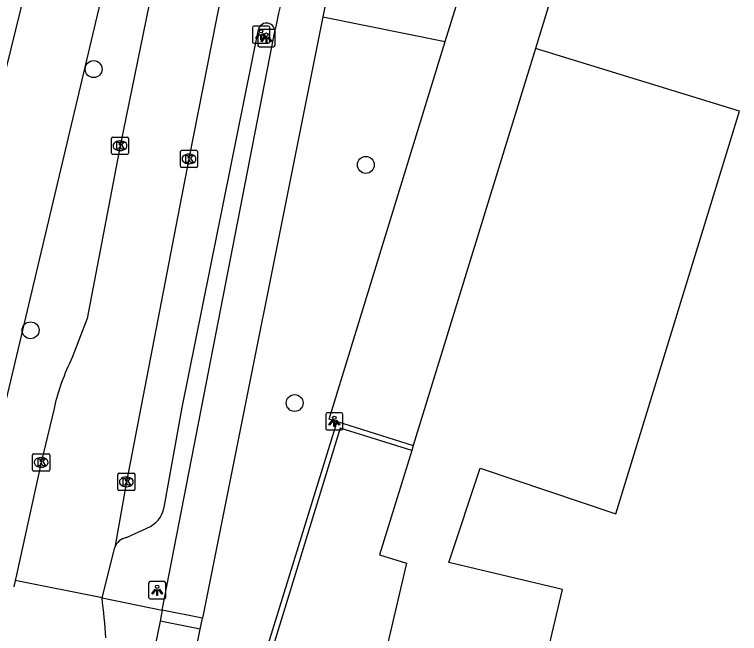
# Model space of a CAD drawing. Extents: x 163010 to 163853, y 382793 to 383982.
# Drawn here: x 163161.55 to 163203.53, y 382898.36 to 382934.19 of the extents above; entities that cross this region are included whole.
import ezdxf

# ---------------------------------------------------------------- set-up
doc = ezdxf.new("R2010")
doc.units = 0
for name, color, linetype in [('IMGEO_Berm_groen', 7, 'Continuous'), ('IMGEO_Boom', 7, 'Continuous'), ('IMGEO_Fietspad_gesloten', 7, 'Continuous'), ('IMGEO_Fietspad_open', 7, 'Continuous'), ('IMGEO_Kolk', 7, 'Continuous'), ('IMGEO_Lichtpunt', 7, 'Continuous'), ('IMGEO_Muur', 7, 'Continuous'), ('IMGEO_Pand', 7, 'Continuous'), ('IMGEO_Parkeervlak_open', 7, 'Continuous'), ('IMGEO_Rijbaan_lokaal_gesloten', 7, 'Continuous'), ('IMGEO_Rijbaan_lokaal_open', 7, 'Continuous'), ('IMGEO_Voetpad_open', 7, 'Continuous')]:
    doc.layers.add(name, color=color, linetype=linetype)

msp = doc.modelspace()

# ---------------------------------------------------------------- linework, layer by layer
at = {"layer": 'IMGEO_Berm_groen'}
msp.add_lwpolyline([(163160.593, 382909.986), (163168.816, 382944.6), (163175.739, 382984.091), (163175.109, 382983.61), (163169.045, 382963.559), (163155.533, 382908.637)], dxfattribs=at)
at = {"layer": 'IMGEO_Boom'}
for centre in [(163166.13, 382931.035), (163181.892, 382925.488), (163162.478, 382915.913), (163177.771, 382911.704)]:
    msp.add_circle(centre, 0.489, dxfattribs=at)
at = {"layer": 'IMGEO_Fietspad_gesloten'}
for points in [[(163181.114, 382942.792), (163179.397, 382934.062)], [(163179.397, 382934.062), (163172.429, 382899.241)], [(163170.102, 382899.716), (163176.612, 382933.12)], [(163172.429, 382899.241), (163170.102, 382899.716)], [(163169.974, 382899.079), (163169.688, 382897.663)], [(163172.302, 382898.604), (163169.974, 382899.079)], [(163171.839, 382896.252), (163172.035, 382897.272), (163172.302, 382898.604)]]:
    msp.add_lwpolyline(points, dxfattribs=at)
msp.add_arc((162895.278, 382994.361), 287.923, 347.71935, 350.22341, dxfattribs=at)
at = {"layer": 'IMGEO_Fietspad_open'}
for points in [[(163170.102, 382899.716), (163169.974, 382899.079)], [(163172.302, 382898.604), (163172.429, 382899.241)]]:
    msp.add_lwpolyline(points, dxfattribs=at)
at = {"layer": 'IMGEO_Kolk'}
for p, q in [((163167.157, 382926.172), (163167.157, 382927.024)), ((163167.232, 382927.098), (163168.084, 382927.098)), ((163168.158, 382927.024), (163168.158, 382926.172)), ((163167.645, 382926.878), (163167.67, 382926.878)), ((163167.668, 382926.318), (163167.643, 382926.318)), ((163171.152, 382925.407), (163171.152, 382926.259)), ((163171.227, 382926.333), (163172.079, 382926.333)), ((163172.153, 382926.259), (163172.153, 382925.407)), ((163168.084, 382926.098), (163167.232, 382926.098)), ((163171.64, 382926.113), (163171.665, 382926.113)), ((163172.079, 382925.333), (163171.227, 382925.333)), ((163171.663, 382925.553), (163171.638, 382925.553)), ((163162.595, 382907.841), (163162.595, 382908.693)), ((163162.67, 382908.767), (163163.522, 382908.767)), ((163163.083, 382908.547), (163163.108, 382908.547)), ((163163.596, 382908.693), (163163.596, 382907.841)), ((163163.522, 382907.767), (163162.67, 382907.767)), ((163163.106, 382907.987), (163163.081, 382907.987)), ((163167.524, 382906.713), (163167.524, 382907.565)), ((163167.599, 382907.639), (163168.451, 382907.639)), ((163168.012, 382907.419), (163168.037, 382907.419)), ((163168.525, 382907.565), (163168.525, 382906.713)), ((163168.035, 382906.859), (163168.01, 382906.859)), ((163168.451, 382906.639), (163167.599, 382906.639))]:
    msp.add_line(p, q, dxfattribs=at)
for points in [[(163167.157, 382926.172), (163167.157, 382927.024)], [(163167.232, 382927.098), (163168.084, 382927.098)], [(163168.158, 382927.024), (163168.158, 382926.172)], [(163167.478, 382926.798), (163167.601, 382926.798), (163167.601, 382926.647), (163167.731, 382926.798), (163167.895, 382926.798), (163167.749, 382926.647), (163167.902, 382926.398), (163167.75, 382926.398), (163167.665, 382926.562), (163167.601, 382926.495), (163167.601, 382926.398), (163167.478, 382926.398), (163167.478, 382926.798)], [(163171.152, 382925.407), (163171.152, 382926.259)], [(163171.227, 382926.333), (163172.079, 382926.333)], [(163172.153, 382926.259), (163172.153, 382925.407)], [(163168.084, 382926.098), (163167.232, 382926.098)], [(163171.473, 382926.033), (163171.596, 382926.033), (163171.596, 382925.882), (163171.726, 382926.033), (163171.89, 382926.033), (163171.744, 382925.882), (163171.897, 382925.633), (163171.745, 382925.633), (163171.66, 382925.797), (163171.596, 382925.73), (163171.596, 382925.633), (163171.473, 382925.633), (163171.473, 382926.033)], [(163172.079, 382925.333), (163171.227, 382925.333)], [(163162.595, 382907.841), (163162.595, 382908.693)], [(163162.67, 382908.767), (163163.522, 382908.767)], [(163163.596, 382908.693), (163163.596, 382907.841)], [(163162.916, 382908.467), (163163.039, 382908.467), (163163.039, 382908.316), (163163.169, 382908.467), (163163.333, 382908.467), (163163.187, 382908.316), (163163.34, 382908.067), (163163.188, 382908.067), (163163.103, 382908.231), (163163.039, 382908.164), (163163.039, 382908.067), (163162.916, 382908.067), (163162.916, 382908.467)], [(163163.522, 382907.767), (163162.67, 382907.767)], [(163167.524, 382906.713), (163167.524, 382907.565)], [(163167.599, 382907.639), (163168.451, 382907.639)], [(163167.845, 382907.339), (163167.968, 382907.339), (163167.968, 382907.188), (163168.098, 382907.339), (163168.262, 382907.339), (163168.116, 382907.188), (163168.269, 382906.939), (163168.117, 382906.939), (163168.032, 382907.103), (163167.968, 382907.036), (163167.968, 382906.939), (163167.845, 382906.939), (163167.845, 382907.339)], [(163168.525, 382907.565), (163168.525, 382906.713)], [(163168.451, 382906.639), (163167.599, 382906.639)]]:
    msp.add_lwpolyline(points, dxfattribs=at)
for centre, start, end in [((163167.234, 382927.022), 91.552, 178.448), ((163167.234, 382927.022), 91.552, 178.448), ((163168.082, 382927.022), 1.552, 88.448), ((163168.082, 382927.022), 1.552, 88.448), ((163167.234, 382926.174), 181.552, 268.448), ((163167.234, 382926.174), 181.552, 268.448), ((163168.082, 382926.174), 271.552, 358.448), ((163168.082, 382926.174), 271.552, 358.448), ((163171.229, 382926.257), 91.552, 178.448), ((163171.229, 382926.257), 91.552, 178.448), ((163172.077, 382926.257), 1.552, 88.448), ((163172.077, 382926.257), 1.552, 88.448), ((163171.229, 382925.409), 181.552, 268.448), ((163171.229, 382925.409), 181.552, 268.448), ((163172.077, 382925.409), 271.552, 358.448), ((163172.077, 382925.409), 271.552, 358.448), ((163162.672, 382908.691), 91.552, 178.448), ((163162.672, 382908.691), 91.552, 178.448), ((163163.52, 382908.691), 1.552, 88.448), ((163163.52, 382908.691), 1.552, 88.448), ((163162.672, 382907.843), 181.552, 268.448), ((163162.672, 382907.843), 181.552, 268.448), ((163163.52, 382907.843), 271.552, 358.448), ((163163.52, 382907.843), 271.552, 358.448), ((163167.601, 382907.563), 91.552, 178.448), ((163167.601, 382907.563), 91.552, 178.448), ((163168.449, 382907.563), 1.552, 88.448), ((163168.449, 382907.563), 1.552, 88.448), ((163167.601, 382906.715), 181.552, 268.448), ((163167.601, 382906.715), 181.552, 268.448), ((163168.449, 382906.715), 271.552, 358.448), ((163168.449, 382906.715), 271.552, 358.448)]:
    msp.add_arc(centre, 0.0765, start, end, dxfattribs=at)
for centre, major_axis, ratio, start_param, end_param in [((163167.644, 382926.598), (-0.387, 0.002), 0.722429, 4.712389, 7.853982), ((163167.669, 382926.598), (-0.39, 0.002), 0.717154, 1.570796, 4.712389), ((163171.639, 382925.833), (-0.387, 0.002), 0.722429, 4.712389, 7.853982), ((163171.664, 382925.833), (-0.39, 0.002), 0.717154, 1.570796, 4.712389), ((163163.082, 382908.267), (-0.387, 0.002), 0.722429, 4.712389, 7.853982), ((163163.107, 382908.267), (-0.39, 0.002), 0.717154, 1.570796, 4.712389), ((163168.011, 382907.139), (-0.387, 0.002), 0.722429, 4.712389, 7.853982), ((163168.036, 382907.139), (-0.39, 0.002), 0.717154, 1.570796, 4.712389)]:
    msp.add_ellipse(centre, major_axis=major_axis, ratio=ratio, start_param=start_param, end_param=end_param, dxfattribs=at)
at = {"layer": 'IMGEO_Lichtpunt'}
for p, q in [((163175.328, 382933.428), (163175.328, 382932.621)), ((163175.328, 382933.428), (163175.328, 382932.621)), ((163176.23, 382933.523), (163175.422, 382933.523)), ((163176.23, 382933.523), (163175.422, 382933.523)), ((163176.539, 382933.326), (163175.731, 382933.326)), ((163176.539, 382933.326), (163175.731, 382933.326)), ((163176.324, 382932.621), (163176.324, 382933.428)), ((163176.324, 382932.621), (163176.324, 382933.428)), ((163175.637, 382933.231), (163175.637, 382932.424)), ((163175.637, 382933.231), (163175.637, 382932.424)), ((163176.633, 382932.424), (163176.633, 382933.231)), ((163176.633, 382932.424), (163176.633, 382933.231)), ((163175.422, 382932.527), (163176.23, 382932.527)), ((163175.422, 382932.527), (163176.23, 382932.527)), ((163175.731, 382932.33), (163176.539, 382932.33)), ((163175.731, 382932.33), (163176.539, 382932.33)), ((163180.47, 382911.139), (163179.662, 382911.139)), ((163180.47, 382911.139), (163179.662, 382911.139)), ((163179.568, 382911.044), (163179.568, 382910.237)), ((163179.568, 382911.044), (163179.568, 382910.237)), ((163180.564, 382910.237), (163180.564, 382911.044)), ((163180.564, 382910.237), (163180.564, 382911.044)), ((163179.662, 382910.143), (163180.47, 382910.143)), ((163179.662, 382910.143), (163180.47, 382910.143)), ((163169.311, 382901.27), (163169.311, 382900.463)), ((163169.311, 382901.27), (163169.311, 382900.463)), ((163170.213, 382901.365), (163169.405, 382901.365)), ((163170.213, 382901.365), (163169.405, 382901.365)), ((163170.307, 382900.463), (163170.307, 382901.27)), ((163170.307, 382900.463), (163170.307, 382901.27)), ((163169.405, 382900.369), (163170.213, 382900.369)), ((163169.405, 382900.369), (163170.213, 382900.369))]:
    msp.add_line(p, q, dxfattribs=at)
for points in [[(163175.702, 382933.092), (163175.741, 382933.064), (163175.553, 382932.802), (163175.515, 382932.829), (163175.702, 382933.092)], [(163175.804, 382933.044), (163175.851, 382933.044), (163175.851, 382932.722), (163175.804, 382932.722), (163175.804, 382933.044)], [(163176.011, 382932.895), (163176.05, 382932.867), (163175.862, 382932.605), (163175.824, 382932.632), (163176.011, 382932.895)], [(163175.914, 382933.064), (163175.952, 382933.091), (163176.139, 382932.829), (163176.1, 382932.801), (163175.914, 382933.064)], [(163176.223, 382932.867), (163176.261, 382932.894), (163176.448, 382932.632), (163176.409, 382932.604), (163176.223, 382932.867)], [(163176.113, 382932.847), (163176.16, 382932.847), (163176.16, 382932.525), (163176.113, 382932.525), (163176.113, 382932.847)], [(163179.942, 382910.708), (163179.981, 382910.68), (163179.793, 382910.418), (163179.755, 382910.445), (163179.942, 382910.708)], [(163180.044, 382910.66), (163180.091, 382910.66), (163180.091, 382910.338), (163180.044, 382910.338), (163180.044, 382910.66)], [(163180.154, 382910.68), (163180.192, 382910.707), (163180.379, 382910.445), (163180.34, 382910.417), (163180.154, 382910.68)], [(163169.685, 382900.934), (163169.724, 382900.906), (163169.536, 382900.644), (163169.498, 382900.671), (163169.685, 382900.934)], [(163169.787, 382900.886), (163169.834, 382900.886), (163169.834, 382900.564), (163169.787, 382900.564), (163169.787, 382900.886)], [(163169.897, 382900.906), (163169.935, 382900.933), (163170.122, 382900.671), (163170.083, 382900.643), (163169.897, 382900.906)]]:
    msp.add_lwpolyline(points, dxfattribs=at)
for centre in [(163175.827, 382933.226), (163176.136, 382933.029), (163180.067, 382910.842), (163169.81, 382901.068)]:
    msp.add_circle(centre, 0.0994, dxfattribs=at)
for centre, start, end in [((163175.422, 382933.428), 90, 180), ((163175.422, 382933.428), 90, 180), ((163175.731, 382933.231), 90, 180), ((163175.731, 382933.231), 90, 180), ((163176.23, 382933.428), 0, 90), ((163176.23, 382933.428), 0, 90), ((163176.539, 382933.231), 0, 90), ((163176.539, 382933.231), 0, 90), ((163175.422, 382932.621), 180, 270), ((163175.422, 382932.621), 180, 270), ((163176.23, 382932.621), 270, 0), ((163176.23, 382932.621), 270, 360), ((163175.731, 382932.424), 180, 270), ((163175.731, 382932.424), 180, 270), ((163176.539, 382932.424), 270, 0), ((163176.539, 382932.424), 270, 360), ((163179.662, 382911.044), 90, 180), ((163179.662, 382911.044), 90, 180), ((163180.47, 382911.044), 0, 90), ((163180.47, 382911.044), 0, 90), ((163179.662, 382910.237), 180, 270), ((163179.662, 382910.237), 180, 270), ((163180.47, 382910.237), 270, 0), ((163180.47, 382910.237), 270, 360), ((163169.405, 382901.27), 90, 180), ((163169.405, 382901.27), 90, 180), ((163170.213, 382901.27), 0, 90), ((163170.213, 382901.27), 0, 90), ((163169.405, 382900.463), 180, 270), ((163169.405, 382900.463), 180, 270), ((163170.213, 382900.463), 270, 0), ((163170.213, 382900.463), 270, 360)]:
    msp.add_arc(centre, 0.0946, start, end, dxfattribs=at)
at = {"layer": 'IMGEO_Muur'}
for points in [[(163175.433, 382895.094), (163180.224, 382910.629)], [(163180.224, 382910.629), (163184.639, 382909.241)], [(163184.549, 382908.946), (163180.415, 382910.249), (163175.746, 382895.11), (163176.241, 382894.225)]]:
    msp.add_lwpolyline(points, dxfattribs=at)
at = {"layer": 'IMGEO_Pand'}
for points in [[(163196.319, 382947.232), (163191.708, 382932.235)], [(163191.708, 382932.235), (163184.639, 382909.241)], [(163191.481, 382893.329), (163193.274, 382900.911), (163186.696, 382902.466), (163188.507, 382907.928), (163196.362, 382905.287), (163203.53, 382928.6), (163191.708, 382932.235)], [(163184.639, 382909.241), (163184.549, 382908.946)], [(163184.549, 382908.946), (163182.692, 382902.907), (163184.251, 382902.428), (163182.597, 382895.43), (163191.481, 382893.329)]]:
    msp.add_lwpolyline(points, dxfattribs=at)
at = {"layer": 'IMGEO_Parkeervlak_open'}
for points in [[(163186.494, 382932.635), (163189.89, 382943.543), (163192.118, 382950.793)], [(163170.235, 382905.78), (163171.25, 382911.452), (163175.673, 382933.326)], [(163168.034, 382903.918), (163169.424, 382904.563)]]:
    msp.add_lwpolyline(points, dxfattribs=at)
for centre, radius, start, end in [((163176.141, 382933.217), 0.481, 348.3091, 166.9436), ((163168.628, 382905.972), 1.618, 299.4529, 353.1887), ((163168.18, 382903.064), 0.866, 99.7102, 162.0607)]:
    msp.add_arc(centre, radius, start, end, dxfattribs=at)
at = {"layer": 'IMGEO_Rijbaan_lokaal_gesloten'}
for points in [[(163175.667, 382946.223), (163171.652, 382925.833), (163168.024, 382907.139), (163167.356, 382903.331)], [(163171.432, 382945.756), (163169.511, 382935.663), (163167.659, 382926.597), (163165.762, 382916.593), (163164.894, 382914.338)], [(163163.838, 382911.395), (163163.098, 382908.267), (163161.668, 382901.748), (163161.592, 382901.437)], [(163166.617, 382900.427), (163167.356, 382903.331)], [(163166.617, 382900.427), (163161.592, 382901.437)]]:
    msp.add_lwpolyline(points, dxfattribs=at)
msp.add_arc((163176.342, 382908.569), 12.819, 153.2561, 167.2662, dxfattribs=at)
at = {"layer": 'IMGEO_Rijbaan_lokaal_open'}
msp.add_lwpolyline([(163161.592, 382901.437), (163161.503, 382901.071)], dxfattribs=at)
msp.add_arc((163128.214, 382895.652), 38.699, 3.6548, 7.0876, dxfattribs=at)
at = {"layer": 'IMGEO_Voetpad_open'}
for points in [[(163179.397, 382934.062), (163186.494, 382932.635)], [(163180.224, 382910.629), (163179.775, 382910.77), (163186.494, 382932.635)], [(163166.617, 382900.427), (163170.102, 382899.716)]]:
    msp.add_lwpolyline(points, dxfattribs=at)

doc.saveas('drawing.dxf')
